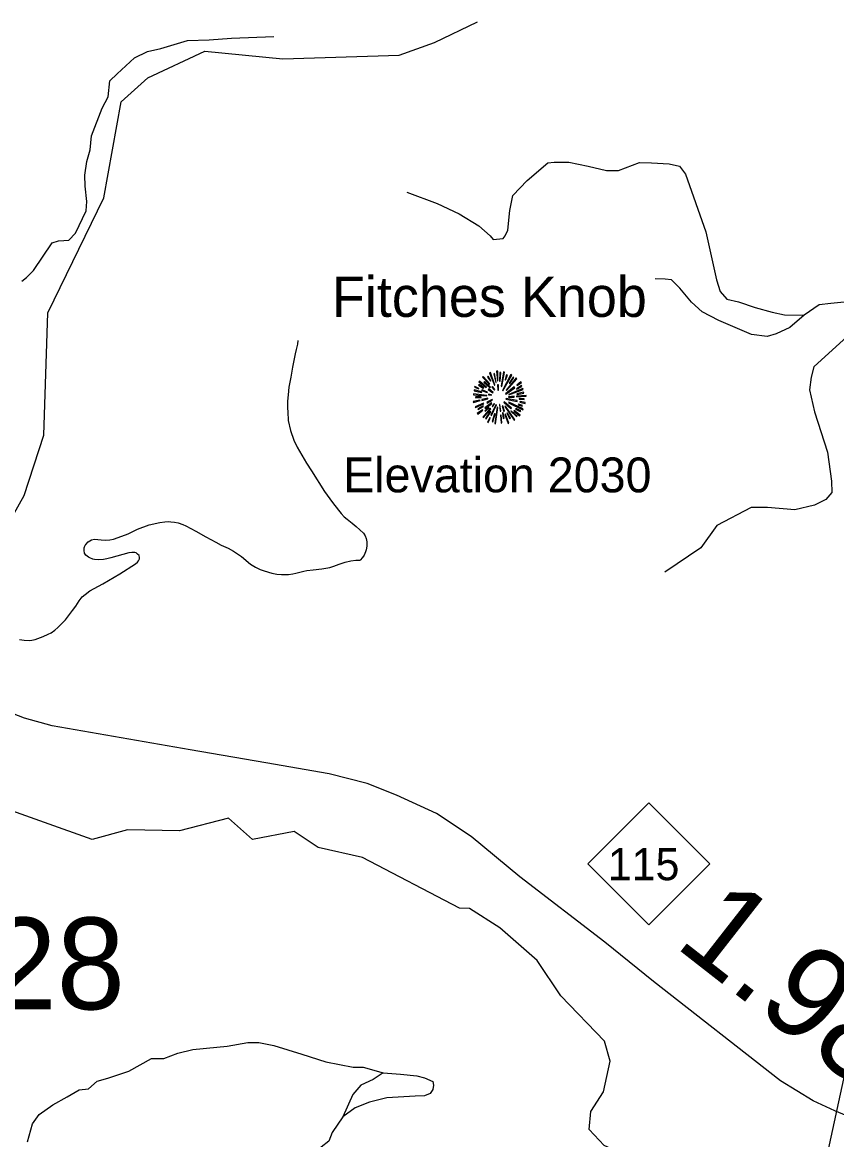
# Model space of a CAD drawing. Extents: x 1248089 to 1457196, y 820910 to 988753.
# Drawn here: x 1406754 to 1411193, y 855276 to 861369 of the extents above; entities that cross this region are included whole.
import ezdxf

# ---------------------------------------------------------------- set-up
doc = ezdxf.new("R2010")
doc.units = 0
for name, color, linetype in [('Exist Geographical Mountain Summit CELL', 7, 'Continuous'), ('Exist Geographical Mountain Summit Elevation Number Label', 7, 'Continuous'), ('Exist Geographical Mountain Summit Label', 7, 'Continuous'), ('Exist Hydrographic Creek Single Shore', 7, 'Continuous'), ('Exist Hydrographic Misc Water Feature', 7, 'Continuous'), ('Exist Road Non-System Type 51', 7, 'Continuous'), ('Exist Road Primary NC Attributed', 7, 'Continuous'), ('Exist Road Primary NC Shield CELL', 7, 'Continuous'), ('Exist Road Primary NC Shield Number Label', 7, 'Continuous'), ('Exist Road Secondary Structure Standard Bridge Number Label', 7, 'Continuous'), ('Prop CMT Slope Fill', 7, 'Continuous'), ('Prop Lane Lines', 7, 'Continuous')]:
    doc.layers.add(name, color=color, linetype=linetype)

msp = doc.modelspace()

# ---------------------------------------------------------------- linework, layer by layer
at = {"layer": 'Exist Geographical Mountain Summit CELL'}
for points in [[(1409339.5, 859466), (1409343.6, 859414), (1409346.8, 859414.4), (1409345.4, 859467.1)], [(1409367.5, 859383.5), (1409382.4, 859460.5), (1409376.9, 859462.3), (1409364.2, 859384.2)], [(1409242.1, 859408.6), (1409281.7, 859378), (1409283.9, 859380.2), (1409245.8, 859413)], [(1409262.5, 859433.3), (1409298.4, 859395.9), (1409301.8, 859398.4), (1409266.5, 859438)], [(1409270.4, 859405.6), (1409303.2, 859376.6), (1409305.4, 859378.8), (1409273.4, 859410.8)], [(1409290.1, 859434.7), (1409305.7, 859413), (1409307.5, 859414.4), (1409294.1, 859438.7)], [(1409301, 859456.6), (1409327.1, 859389.7), (1409330.1, 859390.7), (1409306.1, 859459.1)], [(1409334.8, 859404.6), (1409337.3, 859405.3), (1409328.3, 859453.2), (1409323.9, 859452.2)], [(1409355.5, 859411.9), (1409359.5, 859411.9), (1409363.1, 859459.1), (1409357.7, 859459.1)], [(1409370.8, 859361.7), (1409373.7, 859359.9), (1409422.3, 859444.5), (1409416.9, 859448.2)], [(1409385.3, 859418.7), (1409388.6, 859417.6), (1409398, 859444.5), (1409393.3, 859446.3)], [(1409391.8, 859363.1), (1409394, 859361), (1409449.6, 859425.3), (1409445.6, 859430)], [(1409429.3, 859434.7), (1409408.2, 859401.3), (1409411.1, 859400.2), (1409433.6, 859431.5)], [(1409449.6, 859391.1), (1409451.5, 859388.6), (1409474.3, 859404.9), (1409470.7, 859408.6)], [(1409213.7, 859338.4), (1409285.7, 859331.5), (1409286.1, 859334.4), (1409213.7, 859343.5)], [(1409216.3, 859359.5), (1409257.7, 859350), (1409258.9, 859353.3), (1409217.5, 859364.2)], [(1409219.3, 859378.8), (1409241.7, 859370.1), (1409242.8, 859373), (1409220.7, 859383.9)], [(1409241, 859389.7), (1409266.8, 859373.3), (1409269, 859375.9), (1409243.9, 859393.7)], [(1409257.7, 859361.7), (1409288.3, 859349.7), (1409289.4, 859351.8), (1409259.9, 859365.7)], [(1409294.1, 859367.1), (1409319.2, 859348.2), (1409321.3, 859351.1), (1409296.6, 859370.4)], [(1409294.4, 859337.3), (1409311.5, 859335.1), (1409311.9, 859337.3), (1409295.2, 859341.7)], [(1409313.7, 859380.2), (1409327.6, 859363.8), (1409329.7, 859366), (1409317, 859383.2)], [(1409345, 859392.6), (1409346.4, 859363.5), (1409349, 859363.8), (1409349, 859392.9)], [(1409388.6, 859343.2), (1409390.4, 859340.6), (1409439, 859376.6), (1409435.8, 859381)], [(1409405.6, 859340.3), (1409406.7, 859338), (1409484.9, 859366.7), (1409483.1, 859371.5)], [(1409449.6, 859368.3), (1409477.2, 859383.2), (1409474.3, 859388.2), (1409448.2, 859370.8)], [(1409451.5, 859340.3), (1409488.2, 859346.8), (1409486.7, 859352.2), (1409450, 859342.5)], [(1409212.3, 859300.7), (1409213.7, 859295.5), (1409249.8, 859306.1), (1409247.6, 859309.4)], [(1409222.1, 859273), (1409224.7, 859268.3), (1409270.1, 859288.3), (1409268.6, 859293)], [(1409225.8, 859321), (1409255.5, 859322.4), (1409255.5, 859326.1), (1409224.7, 859326.1)], [(1409258.1, 859312), (1409259.2, 859307.2), (1409292.3, 859315.6), (1409291.6, 859319.2)], [(1409275.9, 859266.5), (1409278.8, 859262.8), (1409313.3, 859291.2), (1409311.5, 859293.7)], [(1409285.7, 859297.7), (1409287.9, 859293), (1409316.7, 859308.2), (1409315.6, 859311.6)], [(1409307.5, 859226.5), (1409311.9, 859224.7), (1409338.4, 859283.2), (1409335.9, 859284)], [(1409314.5, 859275.9), (1409317.7, 859273), (1409327.9, 859289.4), (1409326, 859290.8)], [(1409354.4, 859285), (1409358.4, 859248), (1409362.8, 859248.3), (1409357.7, 859285.8)], [(1409378.8, 859296.7), (1409417.3, 859261.4), (1409419.8, 859265.7), (1409380.6, 859298.9)], [(1409390, 859313.8), (1409450.7, 859301.8), (1409451.8, 859306.1), (1409391.1, 859317.4)], [(1409403.8, 859294.1), (1409482, 859255.9), (1409483.8, 859261.4), (1409405.3, 859297)], [(1409404.6, 859327.6), (1409404.6, 859324.6), (1409434.7, 859324.6), (1409435.4, 859329.7)], [(1409447.8, 859326.5), (1409500.2, 859329.7), (1409500.5, 859334.4), (1409448.2, 859329.7)], [(1409457.3, 859284), (1409478.3, 859275.9), (1409480.1, 859280.3), (1409458.7, 859287.2)], [(1409462.7, 859314.5), (1409489.2, 859312.2), (1409489.2, 859316.6), (1409463.1, 859317.7)], [(1409466.8, 859297.3), (1409495, 859290.1), (1409495.8, 859295.5), (1409467.8, 859301.8)], [(1409233.4, 859236.3), (1409236.3, 859232.3), (1409264.7, 859253.4), (1409262.1, 859256.6)], [(1409239.6, 859257), (1409268.6, 859273.7), (1409266.5, 859277.4), (1409237.4, 859262.1)], [(1409264.3, 859216.7), (1409267.2, 859214.2), (1409307.9, 859261.8), (1409305, 859263.9)], [(1409279.6, 859248), (1409298.8, 859266.1), (1409295.5, 859268.3), (1409275.2, 859251.2)], [(1409304.3, 859248), (1409279.2, 859208.7), (1409282.4, 859206.2), (1409308.3, 859245.8)], [(1409319.2, 859191.3), (1409331.2, 859234.1), (1409327.6, 859234.5), (1409314.8, 859192.3)], [(1409329, 859181.1), (1409333.7, 859180), (1409346.4, 859269.3), (1409343.2, 859270.1)], [(1409360.6, 859226.5), (1409364.2, 859184), (1409368.2, 859185), (1409364.9, 859226.5)], [(1409370.4, 859276.3), (1409379.1, 859246.5), (1409383.1, 859248.3), (1409372.6, 859277.4)], [(1409380.2, 859209.8), (1409374.8, 859239.6), (1409371.5, 859239.6), (1409375.9, 859208.7)], [(1409384.9, 859274.1), (1409435.4, 859199.3), (1409439, 859202.1), (1409387.5, 859275.2)], [(1409384.9, 859231.3), (1409402.4, 859181.4), (1409406.7, 859183.2), (1409387.9, 859232)], [(1409395.4, 859237), (1409411.5, 859207.6), (1409415.5, 859209.8), (1409399.2, 859238.5)], [(1409417.3, 859248.3), (1409447.4, 859219.2), (1409450.7, 859221.8), (1409419.5, 859250.8)], [(1409434, 859249), (1409464.5, 859223.2), (1409467.8, 859226.8), (1409435.8, 859251.6)], [(1409443.1, 859260), (1409468.2, 859246.9), (1409470.7, 859250.5), (1409445.3, 859263.9)], [(1409289.4, 859189.4), (1409294.1, 859186.6), (1409305, 859211.2), (1409301.8, 859213.4)]]:
    msp.add_lwpolyline(points, close=True, dxfattribs=at)
at = {"layer": 'Exist Hydrographic Creek Single Shore'}
for points in [[(1409138, 856538.2), (1408608.4, 856814.8), (1408367.3, 856868.9), (1408235.4, 856956.9), (1408009.3, 856912.2), (1407878.3, 857029.7), (1407610.3, 856959.6), (1407327.3, 856965.3), (1407134.3, 856913.4), (1406588.3, 857108.2), (1406313.7, 857318.1), (1406121.2, 857493.5), (1405918.7, 857674.2)], [(1410569.4, 854917.2), (1410288.4, 855080.4), (1409925.4, 855245.3), (1409843.4, 855332.4), (1409853.3, 855430.6), (1409922.3, 855537.5), (1409959.3, 855704.2), (1409927.4, 855813.2), (1409690.3, 856060.9), (1409561.3, 856253.9), (1409356.4, 856432.1), (1409191.3, 856537.1), (1409138, 856538.2)]]:
    msp.add_lwpolyline(points, dxfattribs=at)
at = {"layer": 'Exist Hydrographic Misc Water Feature'}
msp.add_lwpolyline([(1405989.3, 857570.1), (1406100.3, 857702.4), (1406342.3, 858130.9), (1406531.3, 858376.6), (1406764.3, 858788.8), (1406871.3, 859118.1), (1406893.3, 859784.2), (1407198.3, 860411.6), (1407293.3, 860935), (1407437.3, 861066.7), (1407749.3, 861211.4), (1408173.3, 861169.9), (1408807.4, 861190), (1409000.3, 861258.3), (1409235.4, 861371.8)], dxfattribs=at)
at = {"layer": 'Exist Road Non-System Type 51'}
for points in [[(1406750.8, 859957.1), (1406777.4, 859978), (1406815.5, 860016.1), (1406916.3, 860166.6), (1406952, 860177.2), (1406980.5, 860179.1), (1407007.2, 860181), (1407043.3, 860219.1), (1407102.3, 860340.9), (1407106.1, 860392.4), (1407096.6, 860476.2), (1407094.7, 860535.2), (1407106.1, 860609.5), (1407123.2, 860674.2), (1407130.9, 860750.4), (1407189.9, 860900.9), (1407222.1, 860962.6), (1407231.6, 861050.3), (1407271.5, 861088.3), (1407364.8, 861176), (1407437.1, 861210.2), (1407509.4, 861225.5), (1407654.1, 861269.3), (1407772.1, 861273.1), (1407893.9, 861282.6), (1408125.3, 861291.8)], [(1408850.3, 860443.6), (1409015.2, 860380.6), (1409134.4, 860324.2), (1409242.9, 860259.1), (1409303.6, 860204.9), (1409320.9, 860185.3), (1409375.1, 860189.7), (1409386, 860204.9), (1409401.2, 860235.2), (1409412, 860343.8), (1409427.2, 860424.1), (1409505.3, 860506.5), (1409618, 860602), (1409652.7, 860606.4), (1409733, 860606.4), (1409839.2, 860584.6), (1409939, 860560.8), (1410004.1, 860560.8), (1410119, 860604.2), (1410184.1, 860602), (1410279.5, 860597.7), (1410335.9, 860584.6), (1410368.4, 860541.2), (1410479, 860226.6), (1410537.5, 859964), (1410558, 859901.6), (1410594.8, 859860.3), (1410657.7, 859845.1), (1410748.8, 859814.8), (1410842.1, 859788.7), (1410909.3, 859773.5), (1411015.3, 859771.5)], [(1411292.6, 859866.4), (1411234.4, 859843.1), (1411160.6, 859836.6), (1411097.8, 859827.9), (1411015.3, 859771.5), (1410937.3, 859704.2), (1410863.5, 859669.5), (1410813.7, 859656.4), (1410729.1, 859667.3), (1410551.3, 859743.3), (1410460.2, 859791), (1410401.6, 859843.1), (1410338.7, 859919), (1410293.2, 859964.6), (1410258.5, 859969), (1410204.3, 859971.1)], [(1411292.6, 859866.4), (1411316.4, 859796.2), (1411318.6, 859741.9), (1411290.4, 859692), (1411069.2, 859490.2), (1411054, 859433.7), (1411045.3, 859364.3), (1411071.4, 859244.9), (1411142.9, 859025.7), (1411164.8, 858866.3), (1411167, 858805.5), (1411134.5, 858766.5), (1411071.6, 858736.1), (1410965.3, 858710.1), (1410815.7, 858723.1), (1410726.8, 858723.1), (1410540.3, 858625.4), (1410453.5, 858503.9), (1410256.2, 858371.5)], [(1408256.4, 859634.5), (1408254, 859614.6), (1408247.4, 859584.7), (1408240.9, 859560.8), (1408227.4, 859489), (1408218.3, 859433.2), (1408207.2, 859379.4), (1408202.4, 859337.5), (1408199.7, 859303.5), (1408198.9, 859265.5), (1408200.5, 859245.4), (1408203.5, 859197.3), (1408216.5, 859143.1), (1408233.4, 859090.7), (1408252.7, 859052.3), (1408302.9, 858965.2), (1408330.1, 858922.6), (1408401.9, 858811.1), (1408444.7, 858750.2), (1408477.9, 858709.5), (1408491.5, 858691.2), (1408509.2, 858672.9), (1408524.9, 858660.6), (1408552.5, 858638), (1408574.1, 858619.5), (1408613.4, 858582.7), (1408623.1, 858568.5), (1408628.9, 858554.4), (1408632.5, 858536.3), (1408632.3, 858524.3), (1408632, 858512.3), (1408627.6, 858492.4), (1408625.4, 858482.4), (1408617, 858462.6), (1408608.8, 858450.7), (1408596.5, 858437)], [(1406738.6, 858004.1), (1406764.6, 857999.6), (1406790.6, 857999), (1406806.6, 858000.7), (1406824.7, 858004.3), (1406852.9, 858013.8), (1406867, 858019.5), (1406895.3, 858032.9), (1406911.5, 858040.6), (1406931.8, 858054.2), (1406948.1, 858069.9), (1406988.9, 858111.1), (1407028, 858162.4), (1407046.5, 858186), (1407063.1, 858213.7), (1407069.2, 858221.6), (1407079.5, 858235.4), (1407095.8, 858249), (1407122.2, 858268.5), (1407193, 858307.1), (1407286.2, 858361.3), (1407371.3, 858415.6), (1407381.5, 858425.4), (1407387.7, 858433.3), (1407391.9, 858443.2), (1407392, 858451.2), (1407390.2, 858461.3), (1407382.4, 858469.4), (1407374.5, 858475.6), (1407366.6, 858477.7), (1407350.6, 858478.1), (1407334.5, 858476.4), (1407235.9, 858448.3), (1407213.8, 858442.8), (1407195.7, 858439.2), (1407171.6, 858437.6), (1407147.7, 858440.1), (1407137.7, 858442.3), (1407121.8, 858448.6), (1407113.9, 858452.8), (1407100.1, 858463.1), (1407092.3, 858475.3), (1407090.6, 858489.3), (1407090.9, 858503.3), (1407097.2, 858517.2), (1407099.3, 858521.1), (1407113.6, 858536.9), (1407131.8, 858546.5), (1407147.9, 858550.2), (1407183.8, 858547.5), (1407205.8, 858545), (1407231.9, 858546.5), (1407251.9, 858550.1), (1407296.3, 858567.2), (1407330.6, 858580.5), (1407381.1, 858605.5), (1407445.6, 858628.2), (1407503.9, 858641.1), (1407530, 858644.6), (1407550.1, 858646.2)], [(1407550.1, 858646.2), (1407564.1, 858645.9), (1407584, 858643.5), (1407603.9, 858639.1), (1407629.8, 858630.5), (1407645.7, 858624.2), (1407699.1, 858595.1), (1407754.5, 858564), (1407808, 858534.9), (1407837.7, 858518.3), (1407851.5, 858512), (1407875.3, 858501.5), (1407905, 858484.9), (1407948.5, 858456), (1407997.7, 858415), (1408025.4, 858398.4), (1408051.1, 858385.9), (1408073, 858377.5), (1408114.7, 858364.6), (1408140.7, 858360.1), (1408166.6, 858357.6), (1408180.6, 858357.3), (1408204.7, 858358.8), (1408228.8, 858362.3), (1408244.8, 858366), (1408289.1, 858377.1), (1408305.2, 858380.8), (1408339.3, 858384.1), (1408387.4, 858389.2), (1408429.6, 858396.3), (1408451.7, 858403.9), (1408482, 858415.3), (1408514.2, 858424.6), (1408544.3, 858432), (1408572.4, 858435.5), (1408596.5, 858437)], [(1406781.5, 855263.8), (1406810, 855362.9), (1406845, 855413.8), (1406920.5, 855467.1), (1406999.3, 855509.4), (1407063.8, 855547.9), (1407114.7, 855554.3), (1407162.4, 855595.6), (1407219.6, 855611.5), (1407334, 855649.7), (1407458, 855719.7), (1407524.8, 855719.7), (1407601.1, 855748.4), (1407683.8, 855767.4), (1407814.2, 855780.2), (1407871.4, 855786.5), (1407982.7, 855805.6), (1408043.1, 855805.6), (1408125.8, 855789.7), (1408278.4, 855742), (1408408.7, 855700.6), (1408558.2, 855672), (1408612.2, 855672), (1408720.3, 855640.2)], [(1408720.3, 855640.2), (1408666.3, 855605.2), (1408599.5, 855573.4), (1408555, 855522.4), (1408500.9, 855401.5)], [(1408720.3, 855640.2), (1408815.3, 855632.6), (1408905.3, 855624.1), (1408945.6, 855613.5), (1408991.2, 855594.4), (1408995.4, 855573.2), (1408992.3, 855549.9), (1408976.4, 855528.7), (1408945.6, 855515.9), (1408894.8, 855512.7), (1408741.1, 855504.3), (1408645.7, 855480.9), (1408568.3, 855449.1), (1408500.9, 855401.5)], [(1408500.9, 855401.5), (1408443.7, 855315.6), (1408424.6, 855267.9), (1408383.3, 855236.1), (1408326.1, 855188.3), (1408275.2, 855172.4), (1408205.2, 855147), (1408183, 855131.1)]]:
    msp.add_lwpolyline(points, dxfattribs=at)
at = {"layer": 'Exist Road Primary NC Attributed'}
msp.add_lwpolyline([(1411301.6, 855383.6), (1411183.7, 855433.2), (1411064.5, 855488.2), (1410887, 855597.3), (1410194.9, 856137.9), (1409929.5, 856353.8), (1409465.3, 856709.5), (1409199.9, 856929.5), (1409012.3, 857054.2), (1408793.4, 857154.9), (1408634.5, 857219.2), (1408426.5, 857271.7), (1408081.6, 857330.9), (1407669, 857402), (1406916.1, 857533.3), (1406766.4, 857575.4), (1406592.2, 857641.4), (1406457, 857707.3), (1406147.9, 857884.7)], dxfattribs=at)
at = {"layer": 'Exist Road Primary NC Shield CELL'}
msp.add_lwpolyline([(1409836.4, 856780.8), (1410169.4, 857113.8), (1410502.4, 856780.8), (1410169.4, 856447.9)], close=True, dxfattribs=at)
at = {"layer": 'Exist Road Secondary Structure Standard Bridge Number Label'}
msp.add_line((1410153.2, 850626.5), (1412238, 860259.8), dxfattribs=at)

# ---------------------------------------------------------------- texts
at = {"layer": 'Exist Geographical Mountain Summit Elevation Number Label'}
msp.add_text('Elevation 2030', height=190, dxfattribs=at).set_placement((1408502.6, 858806.1))
at = {"layer": 'Exist Geographical Mountain Summit Label'}
msp.add_text('Fitches Knob', height=220, dxfattribs=at).set_placement((1408441.5, 859762.8))
at = {"layer": 'Exist Road Primary NC Shield Number Label'}
msp.add_text('115', height=175, dxfattribs=at).set_placement((1409945.5, 856691.1))
at = {"layer": 'Prop CMT Slope Fill'}
msp.add_text('1.98', height=500, rotation=322.01108, dxfattribs=at).set_placement((1410302.4, 856334.4))
at = {"layer": 'Prop Lane Lines'}
msp.add_text('2428', height=500, dxfattribs=at).set_placement((1405825.9, 855987.2))

doc.saveas('drawing.dxf')
